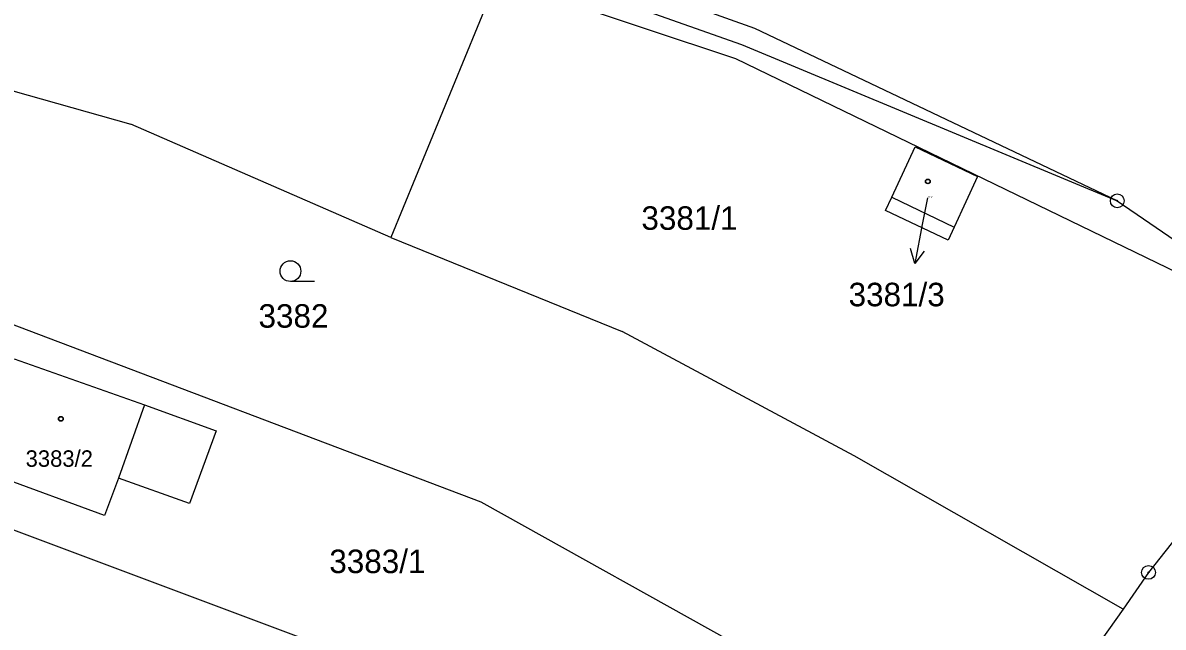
# Model space of a CAD drawing. Extents: x -593183 to -588034, y -1130415 to -1124994.
# Drawn here: x -592289 to -592206.6, y -1128513.6 to -1128469.9 of the extents above; entities that cross this region are included whole.
import ezdxf

# ---------------------------------------------------------------- set-up
doc = ezdxf.new("R2010")
doc.units = 0
for name, color, linetype in [('Vrstva 1', 7, 'Continuous'), ('Vrstva 16', 7, 'Continuous'), ('Vrstva 18', 7, 'Continuous'), ('Vrstva 19', 7, 'Continuous'), ('Vrstva 24', 7, 'Continuous'), ('Vrstva 25', 7, 'Continuous'), ('Vrstva 4', 7, 'Continuous')]:
    doc.layers.add(name, color=color, linetype=linetype)

msp = doc.modelspace()

# ---------------------------------------------------------------- linework, layer by layer
at = {"layer": 'Vrstva 1'}
for p, q in [((-592325.56, -1128464.73), (-592281.2, -1128477.25)), ((-592254.72, -1128466.74), (-592262.39, -1128485.44)), ((-592244.57, -1128468.82), (-592237.04, -1128471.47)), ((-592237.04, -1128471.47), (-592209.87, -1128482.78)), ((-592262.39, -1128485.44), (-592281.2, -1128477.25)), ((-592226.18, -1128482.53), (-592224.49, -1128478.88)), ((-592224.49, -1128478.88), (-592219.98, -1128481.02)), ((-592219.98, -1128481.02), (-592221.67, -1128484.69)), ((-592226.62, -1128483.48), (-592226.18, -1128482.53)), ((-592209.87, -1128482.78), (-592194.66, -1128493.24)), ((-592222.11, -1128485.64), (-592226.62, -1128483.48)), ((-592221.67, -1128484.69), (-592222.11, -1128485.64)), ((-592262.39, -1128485.44), (-592245.68, -1128492.23)), ((-592255.87, -1128504.57), (-592296.19, -1128489.31)), ((-592228.9, -1128501.23), (-592245.68, -1128492.23)), ((-592194.66, -1128493.24), (-592207.61, -1128509.66)), ((-592289.63, -1128494.2), (-592280.21, -1128497.55)), ((-592280.21, -1128497.55), (-592275.03, -1128499.41)), ((-592275.03, -1128499.41), (-592276.95, -1128504.67)), ((-592209.44, -1128512.31), (-592228.9, -1128501.23)), ((-592301.19, -1128502.29), (-592263.16, -1128516.51)), ((-592283.1, -1128505.54), (-592291.57, -1128502.43)), ((-592282.1, -1128502.84), (-592283.1, -1128505.54)), ((-592276.95, -1128504.67), (-592282.1, -1128502.84)), ((-592218.66, -1128525.31), (-592255.87, -1128504.57)), ((-592207.61, -1128509.66), (-592209.44, -1128512.31)), ((-592209.44, -1128512.31), (-592218.66, -1128525.31))]:
    msp.add_line(p, q, dxfattribs=at)
at = {"layer": 'Vrstva 16'}
msp.add_line((-592223.6, -1128482.56), (-592223.95, -1128484.37), dxfattribs=at)
at = {"layer": 'Vrstva 24'}
for centre, radius in [((-592209.87, -1128482.78), 0.5), ((-592209.87, -1128482.78), 0.0327), ((-592207.61, -1128509.66), 0.5), ((-592207.61, -1128509.66), 0.0327)]:
    msp.add_circle(centre, radius, dxfattribs=at)
at = {"layer": 'Vrstva 25'}
for p, q in [((-592223.95, -1128484.37), (-592224.513, -1128487.317)), ((-592267.91, -1128488.62), (-592269.66, -1128488.62))]:
    msp.add_line(p, q, dxfattribs=at)
msp.add_lwpolyline([(-592223.834, -1128486.428), (-592224.513, -1128487.317), (-592224.817, -1128486.241)], dxfattribs=at)
for centre, radius in [((-592223.57, -1128481.38), 0.175), ((-592223.57, -1128481.38), 0.15), ((-592269.66, -1128487.87), 0.75), ((-592286.26, -1128498.55), 0.175), ((-592286.26, -1128498.55), 0.15)]:
    msp.add_circle(centre, radius, dxfattribs=at)
at = {"layer": 'Vrstva 4'}
for p, q in [((-592254.72, -1128466.74), (-592237.47, -1128472.5)), ((-592236.08, -1128470.31), (-592244.04, -1128467.47)), ((-592209.87, -1128482.78), (-592236.08, -1128470.31)), ((-592237.47, -1128472.5), (-592194.66, -1128493.24)), ((-592226.18, -1128482.53), (-592221.67, -1128484.69)), ((-592280.21, -1128497.55), (-592282.1, -1128502.84))]:
    msp.add_line(p, q, dxfattribs=at)

# ---------------------------------------------------------------- texts
at = {"layer": 'Vrstva 16'}
msp.add_text('3381/3', height=1.7, dxfattribs=at).set_placement((-592229.299, -1128490.41))
at = {"layer": 'Vrstva 18'}
for s, p in [('3381/1', (-592244.28, -1128484.88)), ('3382', (-592271.97, -1128491.96)), ('3383/1', (-592266.85, -1128509.71))]:
    msp.add_text(s, height=1.7, dxfattribs=at).set_placement(p)
at = {"layer": 'Vrstva 19'}
for s, height, p in [('3381/3', 0.1, (-592223.6, -1128482.56)), ('3383/2', 1.19, (-592288.81, -1128502.02))]:
    msp.add_text(s, height=height, dxfattribs=at).set_placement(p)

doc.saveas('drawing.dxf')
